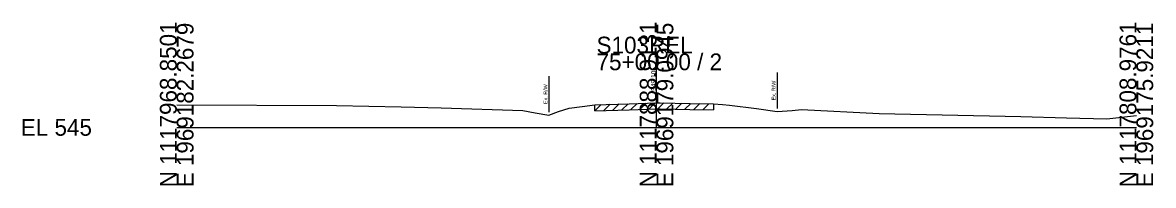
# Model space of a CAD drawing. Extents: x -26 to 163, y -10 to 24518.
# Drawn here: x -25.7 to 162.8, y 23490.3 to 23517.5 of the extents above; entities that cross this region are included whole.
import ezdxf

# ---------------------------------------------------------------- set-up
doc = ezdxf.new("R2010")
doc.units = 0
for name, color, linetype in [('RD_GPK_XS_Cell', 7, 'Continuous'), ('RD_XS_ExGround', 7, 'Continuous'), ('RD_XS_ExPaveRet', 7, 'Continuous'), ('RD_XS_ExRW', 7, 'Continuous'), ('RD_XS_TX_Elev_EX', 7, 'Continuous')]:
    doc.layers.add(name, color=color, linetype=linetype)

msp = doc.modelspace()

# ---------------------------------------------------------------- linework, layer by layer
at = {"layer": 'RD_GPK_XS_Cell'}
for p, q in [((80, 23500), (80, 23512.35)), ((0, 23500), (80, 23500)), ((80, 23500), (160, 23500))]:
    msp.add_line(p, q, dxfattribs=at)
at = {"layer": 'RD_XS_ExGround'}
msp.add_lwpolyline([(0, 23503.79), (26.63, 23503.65), (37.42, 23503.46), (44.1, 23503.25), (57.7, 23502.83), (59.76, 23502.44), (62.07, 23502.06), (63.67, 23502.63), (65.46, 23503.2), (67.61, 23503.5), (69.73, 23503.78), (75.43, 23503.96), (80, 23504.1), (80.6, 23504.12), (85.57, 23504), (89.48, 23503.93), (90.99, 23503.8), (92.15, 23503.72), (96.64, 23503.13), (100.12, 23502.66), (102.64, 23502.84), (104.18, 23503), (117.1, 23502.34), (140.73, 23501.84), (148.37, 23501.6), (155.09, 23501.43), (160, 23501.97)], dxfattribs=at)
at = {"layer": 'RD_XS_ExPaveRet'}
for p, q in [((69.73, 23502.78), (70.77, 23503.81)), ((69.73, 23502.78), (69.73, 23503.78)), ((69.73, 23502.78), (75.43, 23502.96)), ((71.23, 23502.83), (72.27, 23503.86)), ((72.73, 23502.87), (73.77, 23503.91)), ((74.23, 23502.92), (75.27, 23503.95)), ((75.43, 23502.96), (80, 23503.1)), ((75.73, 23502.97), (76.77, 23504)), ((77.23, 23503.01), (78.27, 23504.04)), ((78.73, 23503.06), (79.77, 23504.09)), ((80, 23503.1), (80.6, 23503.12)), ((80.23, 23503.11), (81.23, 23504.1)), ((80.6, 23503.12), (85.57, 23503)), ((81.73, 23503.09), (82.71, 23504.07)), ((83.23, 23503.06), (84.21, 23504.03)), ((84.73, 23503.02), (85.71, 23504)), ((85.57, 23503), (89.48, 23502.93)), ((86.23, 23502.99), (87.22, 23503.97)), ((87.73, 23502.96), (88.72, 23503.94)), ((89.48, 23503.93), (89.48, 23502.93))]:
    msp.add_line(p, q, dxfattribs=at)
at = {"layer": 'RD_XS_ExRW'}
for p, q in [((62.07, 23508.56), (62.07, 23502.56)), ((100.12, 23509.16), (100.12, 23503.16))]:
    msp.add_line(p, q, dxfattribs=at)

# ---------------------------------------------------------------- texts
at = {"layer": 'RD_GPK_XS_Cell'}
for s, p in [('N 1117968.8501', (0, 23490)), ('E 1969182.2679', (2.8, 23490)), ('N 1117888.9131', (80, 23490)), ('E 1969179.0945', (82.8, 23490)), ('N 1117808.9761', (160, 23490)), ('E 1969175.9211', (162.8, 23490))]:
    msp.add_text(s, height=2.8, rotation=90, dxfattribs=at).set_placement(p)
for s, p in [('S103REL', (70, 23512.35)), ('75+00.00 / 2', (70, 23509.55)), ('EL 545', (-26, 23498.6))]:
    msp.add_text(s, height=2.8, dxfattribs=at).set_placement(p)
at = {"layer": 'RD_XS_ExRW'}
for p in [(61.82, 23503.91), (99.87, 23504.51)]:
    msp.add_text('Ex. R/W ', height=0.65, rotation=90, dxfattribs=at).set_placement(p)
at = {"layer": 'RD_XS_TX_Elev_EX'}
msp.add_text('549.10', height=0.8, rotation=90, dxfattribs=at).set_placement((79.9, 23506.1))

doc.saveas('drawing.dxf')
